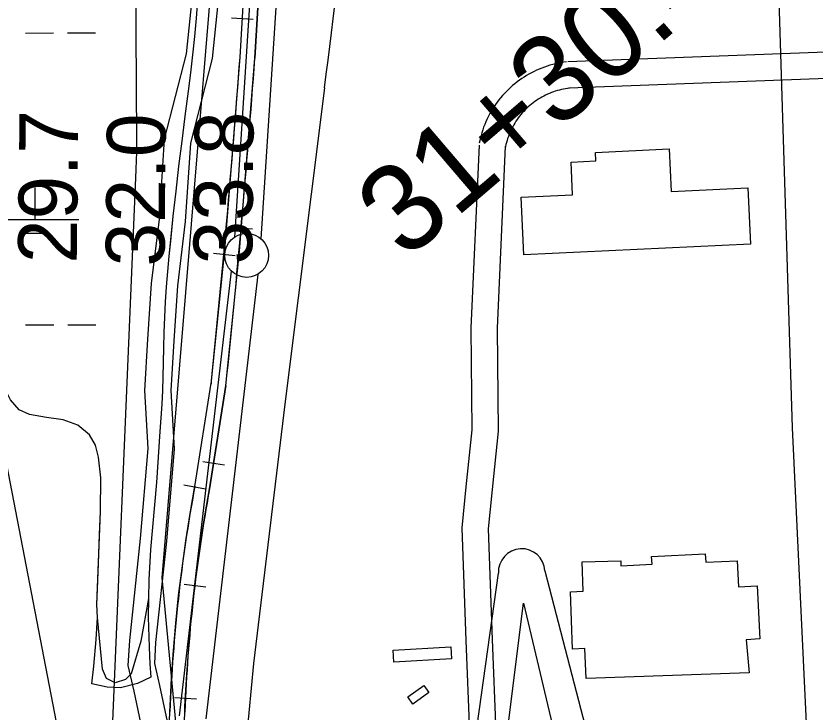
# Model space of a CAD drawing. Extents: x 3297716 to 3335574, y 688621 to 713991.
# Drawn here: x 3325601 to 3326512, y 710116 to 710910 of the extents above; entities that cross this region are included whole.
import ezdxf

# ---------------------------------------------------------------- set-up
doc = ezdxf.new("R2010")
doc.units = 0
for name, color, linetype in [('V-BLDG-OTLN', 7, 'Continuous'), ('V-RAIL-TRAK', 7, 'Continuous'), ('V-RIVR-RANG', 7, 'Continuous'), ('V-ROAD-CNTR', 7, 'Continuous'), ('V-SITE-VEGE', 7, 'Continuous'), ('V-SURV-IDEN', 7, 'Continuous'), ('V-SURV-LINE', 7, 'Continuous'), ('V-TOPO-MAJR', 7, 'Continuous'), ('V-TOPO-MINR', 7, 'Continuous'), ('V-TOPO-WATR-IDEN', 7, 'Continuous'), ('V-UTIL-LINE', 7, 'Continuous'), ('V-WETL-SWMP', 7, 'Continuous')]:
    doc.layers.add(name, color=color, linetype=linetype)

msp = doc.modelspace()

# ---------------------------------------------------------------- linework, layer by layer
at = {"layer": 'V-BLDG-OTLN'}
for points in [[(3326438.79, 710649.71), (3326180.38, 710637.4), (3326177.24, 710703.2), (3326235.89, 710706), (3326234.12, 710743.21), (3326262.26, 710744.56), (3326261.79, 710754.39), (3326346.07, 710758.41), (3326348.38, 710709.92), (3326435.72, 710714.08)], [(3326437.09, 710161.02), (3326251.3, 710154.61), (3326249.95, 710188.65), (3326235.71, 710188.2), (3326233.56, 710253.59), (3326247.99, 710254.06), (3326246.92, 710287.5), (3326290.78, 710288.92), (3326290.77, 710283.09), (3326326.46, 710284.89), (3326326.02, 710293.67), (3326387.2, 710296.78), (3326387.7, 710287.08), (3326423.65, 710288.95), (3326425.22, 710259.28), (3326446.36, 710260.39), (3326449.55, 710199.7), (3326433.86, 710198.76)], [(3326031.29, 710186.9), (3326096.98, 710190.72), (3326097.77, 710177.16), (3326032.08, 710173.35)], [(3326047.85, 710133.61), (3326066.11, 710146.72), (3326071.91, 710138.66), (3326053.65, 710125.55)]]:
    msp.add_lwpolyline(points, close=True, dxfattribs=at)
at = {"layer": 'V-RAIL-TRAK'}
for points in [[(3325856.55, 710862.82), (3325880.47, 711266.98), (3325912.95, 711756.4), (3325950.48, 712211.64)], [(3325967.54, 712211.66), (3325929.91, 711755.14), (3325897.44, 711265.91), (3325873.52, 710861.82)], [(3325791.88, 709142.18), (3325778.11, 709381.37), (3325772.58, 709480.9), (3325763.68, 709679.79), (3325763.93, 709786.73), (3325771.81, 709986.36), (3325776.62, 710117.07), (3325776.62, 710117.1), (3325776.82, 710123.53), (3325778.39, 710155), (3325780.7, 710186.51), (3325783.33, 710217.79), (3325786.52, 710249.14), (3325790.46, 710280.54), (3325794.72, 710311.7), (3325799.52, 710342.75), (3325805.06, 710373.86), (3325804.99, 710373.45), (3325823.71, 710491.17), (3325823.58, 710490.25), (3325839.15, 710643.28), (3325856.56, 710863.06), (3325856.55, 710862.82), (3325880.47, 711266.98)], [(3325808.85, 709143.09), (3325795.08, 709382.33), (3325789.56, 709481.75), (3325780.68, 709680.15), (3325780.93, 709786.38), (3325788.79, 709985.71), (3325793.61, 710116.44), (3325793.81, 710122.81), (3325795.36, 710153.98), (3325797.64, 710185.2), (3325800.25, 710216.18), (3325803.42, 710247.24), (3325807.32, 710278.34), (3325811.54, 710309.21), (3325816.29, 710339.97), (3325821.78, 710370.78), (3325840.49, 710488.5), (3325856.08, 710641.74), (3325873.52, 710861.82), (3325897.44, 711265.91)], [(3325846.68, 710907.66), (3325871.64, 710906.18)], [(3325845.7, 710669.07), (3325870.62, 710667.1)], [(3325826.19, 710639.46), (3325851.06, 710636.93)], [(3325804.99, 710373.45), (3325823.71, 710491.17)], [(3325840.49, 710488.5), (3325821.78, 710370.78)], [(3325814.09, 710402.03), (3325838.78, 710398.11)], [(3325792.62, 710375.3), (3325817.23, 710370.92)], [(3325781.79, 710132.82), (3325806.76, 710131.58)], [(3325797.25, 709034.8), (3325791.88, 709142.18), (3325778.11, 709381.37), (3325772.58, 709480.9), (3325763.68, 709679.79), (3325763.93, 709786.73), (3325771.81, 709986.36), (3325776.62, 710117.07)]]:
    msp.add_lwpolyline(points, dxfattribs=at)
for centre, radius, start, end in [((3313292.52, 711786.65), 12597.95, 354.093527, 355.795746), ((3313292.52, 711786.65), 12614.95, 354.093527, 355.795746), ((3327580.65, 710047.28), 1805.38, 169.57834, 177.7838), ((3327580.65, 710047.28), 1788.38, 169.57834, 177.7838)]:
    msp.add_arc(centre, radius, start, end, dxfattribs=at)
at = {"layer": 'V-ROAD-CNTR'}
for points in [[(3326427.83, 711920.55), (3326457.25, 711366.65), (3326486.13, 710440.18), (3326518.22, 709766.61), (3326546.55, 708705.24), (3326583.02, 708144.8)], [(3325804.08, 710954.87), (3325795.17, 710866.78), (3325770.23, 710769.47), (3325764.22, 710678.25), (3325755.31, 710604.99), (3325750.99, 710541.54), (3325747.44, 710482.95), (3325751.54, 710416.92), (3325742.73, 710314.2), (3325730.43, 710197.98), (3325728.79, 710169.48), (3325735.28, 710140.16), (3325743.17, 710104.14), (3325749.79, 710076.89)], [(3325834.17, 710954.24), (3325824.79, 710861.52), (3325799.99, 710764.72), (3325794.1, 710675.45), (3325785.18, 710602.15), (3325780.92, 710539.61), (3325777.5, 710482.98), (3325781.62, 710416.57), (3325772.6, 710311.34), (3325760.34, 710195.53), (3325758.98, 710171.9), (3325764.58, 710146.62), (3325772.41, 710110.89), (3325782.15, 710070.78)], [(3327235.18, 710894.79), (3326768.62, 710877.65), (3326230.3, 710857.54)], [(3326228.93, 710857.43), (3326225.92, 710857.04), (3326222.7, 710856.53), (3326219.51, 710855.93), (3326216.33, 710855.24), (3326213.17, 710854.46), (3326210.04, 710853.59), (3326206.93, 710852.64), (3326203.85, 710851.59), (3326200.8, 710850.46), (3326197.79, 710849.24), (3326194.8, 710847.94), (3326191.86, 710846.56), (3326188.96, 710845.09), (3326186.1, 710843.54), (3326183.29, 710841.91), (3326180.52, 710840.2), (3326177.81, 710838.42), (3326175.14, 710836.55), (3326172.52, 710834.61), (3326169.97, 710832.6), (3326167.47, 710830.52), (3326165.03, 710828.37), (3326162.66, 710826.15), (3326160.35, 710823.87), (3326158.1, 710821.52), (3326155.92, 710819.1), (3326153.81, 710816.63), (3326151.77, 710814.09), (3326149.8, 710811.51), (3326147.91, 710808.86), (3326146.09, 710806.17), (3326144.35, 710803.42), (3326142.68, 710800.62), (3326141.1, 710797.78), (3326139.6, 710794.9), (3326138.18, 710791.97), (3326136.84, 710789.01), (3326135.59, 710786), (3326134.43, 710782.97), (3326133.35, 710779.9), (3326132.35, 710776.8), (3326131.45, 710773.68), (3326130.63, 710770.53), (3326129.91, 710767.38), (3326129.41, 710764.9)], [(3326837.94, 710850.17), (3326769.73, 710847.67), (3326231.42, 710827.56)], [(3325952.95, 710827.85), (3325907.86, 710467.21), (3325872.08, 710171.84), (3325837.38, 709806.37)], [(3326232.78, 710827.68), (3326230.19, 710827.34), (3326227.82, 710826.97), (3326225.46, 710826.52), (3326223.11, 710826.01), (3326220.78, 710825.44), (3326218.46, 710824.8), (3326216.16, 710824.09), (3326213.89, 710823.32), (3326211.63, 710822.48), (3326209.41, 710821.58), (3326207.2, 710820.62), (3326205.03, 710819.6), (3326202.88, 710818.51), (3326200.77, 710817.37), (3326198.69, 710816.16), (3326196.65, 710814.9), (3326194.64, 710813.58), (3326192.67, 710812.2), (3326190.74, 710810.77), (3326188.85, 710809.28), (3326187, 710807.75), (3326185.2, 710806.16), (3326183.45, 710804.52), (3326181.74, 710802.83), (3326180.07, 710801.09), (3326178.46, 710799.31), (3326176.91, 710797.48), (3326175.4, 710795.61), (3326173.94, 710793.69), (3326172.54, 710791.74), (3326171.2, 710789.75), (3326169.91, 710787.72), (3326168.69, 710785.65), (3326167.52, 710783.55), (3326166.41, 710781.42), (3326165.36, 710779.26), (3326164.37, 710777.07), (3326163.45, 710774.85), (3326162.58, 710772.61), (3326161.79, 710770.34), (3326161.05, 710768.05), (3326160.38, 710765.74), (3326159.78, 710763.41), (3326159.24, 710761.06), (3326158.81, 710758.96)], [(3326129.13, 710762.6), (3326119.73, 710554.32), (3326121.08, 710437.93), (3326114.22, 710373.18), (3326109.52, 710326.22), (3326114.19, 710198.11), (3326118.45, 710092.94)], [(3326159.1, 710761.25), (3326149.74, 710553.82), (3326151.09, 710436.52), (3326144.06, 710370.1), (3326139.57, 710325.27), (3326144.17, 710199.26), (3326148.46, 710093.46)], [(3325808.85, 709143.09), (3325795.08, 709382.33), (3325789.56, 709481.75), (3325780.68, 709680.15), (3325780.93, 709786.38), (3325788.79, 709985.71), (3325793.61, 710116.44), (3325793.81, 710122.81), (3325795.36, 710153.98), (3325797.64, 710185.2), (3325800.25, 710216.18), (3325803.42, 710247.24), (3325807.32, 710278.34), (3325811.54, 710309.21), (3325816.29, 710339.97), (3325821.78, 710370.78), (3325840.49, 710488.5)], [(3325821.78, 710370.78), (3325840.49, 710488.5)], [(3325792.71, 710262.33), (3325817.52, 710259.21)]]:
    msp.add_lwpolyline(points, dxfattribs=at)
for centre, radius, start, end in [((3315341.22, 712185.61), 10698.24, 352.708668, 355.422729), ((3327580.65, 710047.28), 1788.38, 169.57834, 177.7838)]:
    msp.add_arc(centre, radius, start, end, dxfattribs=at)
at = {"layer": 'V-SITE-VEGE'}
for points in [[(3325808.02, 710927.95), (3325806.39, 710907.16), (3325804.54, 710886.39), (3325802.44, 710865.63), (3325800.1, 710844.91), (3325797.54, 710824.21), (3325793.7, 710795.76), (3325790.03, 710767.29), (3325786.55, 710738.79), (3325783.25, 710710.28), (3325780.12, 710681.74), (3325775.35, 710635.88), (3325773.76, 710618.55), (3325772.39, 710601.2), (3325771.25, 710583.83), (3325770.33, 710566.45), (3325769.65, 710549.07), (3325769.19, 710531.68), (3325768.69, 710498.67), (3325768.18, 710483.06), (3325767.42, 710467.45), (3325766.41, 710451.86), (3325765.16, 710436.29), (3325761.47, 710378.08), (3325754.54, 710301.61), (3325752.63, 710267.04), (3325752.36, 710245.78), (3325743.45, 710197.06), (3325732.54, 710159.9), (3325725.99, 710153.63), (3325714.14, 710149.82), (3325704.43, 710154.7), (3325699.89, 710165.23), (3325694.02, 710223.99), (3325693.31, 710239.17), (3325697.5, 710345.03), (3325697.99, 710383.37), (3325695.18, 710406.87), (3325691.74, 710420.69), (3325684.73, 710432.29), (3325671.6, 710443.26), (3325655.04, 710449.5), (3325635.86, 710452.12), (3325616.35, 710455.75), (3325604.74, 710461.06)], [(3325604.74, 710461.06), (3325594.73, 710472.4), (3325587.7, 710486.61), (3325581.96, 710514.7), (3325577.51, 710531.3), (3325566.1, 710564.09), (3325555.14, 710586.05), (3325545.71, 710608.69), (3325537, 710640.51), (3325534.92, 710657.26), (3325529.04, 710710.37), (3325524.29, 710747.88), (3325520.57, 710807.57), (3325519.95, 710858.23), (3325517.38, 710900.64), (3325518.9, 710912.95)]]:
    msp.add_lwpolyline(points, dxfattribs=at)
at = {"layer": 'V-SURV-LINE'}
for points in [[(3325850.51, 710657.81), (3325933.64, 711940.98)], [(3325963.58, 711939.05), (3325880.45, 710655.88)], [(3325787.67, 710112.17), (3325846.97, 710618.81)], [(3325876.77, 710615.3), (3325817.46, 710108.66)]]:
    msp.add_lwpolyline(points, dxfattribs=at)
msp.add_circle((3325864.19, 710636.91), 25, dxfattribs=at)
at = {"layer": 'V-TOPO-MAJR'}
msp.add_lwpolyline([(3325675.04, 709037.49), (3325675.06, 709058.53), (3325674.84, 709087.52), (3325674.47, 709116.5), (3325667.94, 709501.89), (3325666.9, 709568.71), (3325665.99, 709635.52), (3325665.28, 709702.34), (3325664.69, 709769.16), (3325664.09, 709851.2), (3325663.92, 709877), (3325663.77, 709902.8), (3325663.66, 709928.61), (3325663.57, 709954.41), (3325663.26, 709980.2), (3325662.63, 710005.99), (3325661.52, 710031.76), (3325525.6, 710733.85), (3325525.01, 710740.68), (3325524.48, 710747.51), (3325524.07, 710754.35), (3325523.74, 710761.2), (3325491.78, 711544)], dxfattribs=at)
at = {"layer": 'V-TOPO-MINR'}
msp.add_lwpolyline([(3325703.19, 709202.3), (3325703.01, 709853.2), (3325703.16, 709878.21), (3325703.52, 709903.2), (3325704.2, 709928.19), (3325705.1, 709953.18), (3325737.98, 710734.47), (3325738.15, 710738.3), (3325738.37, 710742.13), (3325738.58, 710745.67), (3325738.6, 710746.26), (3325738.61, 710746.56), (3325738.73, 710753.56), (3325738.78, 710757.35), (3325738.82, 710761.15), (3325738.83, 710764.95), (3325738.82, 710768.74), (3325732.85, 711763.02)], dxfattribs=at)
at = {"layer": 'V-TOPO-WATR-IDEN'}
for points in [[(3326204.23, 710277.51), (3326281.15, 709981.9), (3326425.66, 709989.78), (3326460.44, 709352.2), (3326315.93, 709344.31), (3326272.18, 709032.22)], [(3326219.23, 709029.33), (3326141.2, 709345.4), (3326130.12, 709548.52), (3325975.02, 709540.06), (3325964.72, 709728.84), (3326119.81, 709737.31), (3326107.57, 709961.81), (3326151.28, 710274.62)], [(3326148.38, 709988.57), (3326179.7, 710240.55), (3326238.24, 709993.47)]]:
    msp.add_lwpolyline(points, dxfattribs=at)
msp.add_arc((3326177.76, 710276.07), 26.51, 3.12303, 183.12303, dxfattribs=at)
at = {"layer": 'V-UTIL-LINE'}
msp.add_lwpolyline([(3325920.15, 712208.74), (3325901.48, 711919.76), (3325861.11, 711401.33), (3325767.44, 710269.2), (3325786.39, 710069.13), (3325782.11, 709963.23), (3325799.74, 709536.79), (3325806.2, 709195.21), (3325838.5, 708730.08), (3325772.28, 708335.21)], dxfattribs=at)
at = {"layer": 'V-WETL-SWMP'}
for p, q in [((3325611.78, 710890.41), (3325643.77, 710890.43)), ((3325659.76, 710890.45), (3325691.75, 710890.47)), ((3325622.8, 710677.81), (3325622.77, 710713.81)), ((3325572.82, 710677.77), (3325672.78, 710677.85)), ((3325610.82, 710662.37), (3325634.81, 710662.39)), ((3325612.06, 710557.73), (3325644.05, 710557.76)), ((3325660.04, 710557.77), (3325692.03, 710557.8))]:
    msp.add_line(p, q, dxfattribs=at)
for points in [[(3325808.02, 710927.95), (3325806.4, 710907.16), (3325804.54, 710886.39), (3325802.44, 710865.64), (3325800.1, 710844.91), (3325797.53, 710824.21), (3325793.69, 710795.76), (3325790.03, 710767.29), (3325786.55, 710738.79), (3325783.25, 710710.28), (3325780.12, 710681.74), (3325777.17, 710653.19), (3325775.35, 710635.88), (3325773.76, 710618.55), (3325772.39, 710601.2), (3325771.25, 710583.83), (3325770.33, 710566.45), (3325769.65, 710549.07), (3325769.19, 710531.68), (3325768.95, 710514.28), (3325768.69, 710498.67), (3325768.18, 710483.06), (3325767.42, 710467.45), (3325766.41, 710451.86), (3325765.16, 710436.29), (3325761.47, 710378.08), (3325754.54, 710301.61), (3325752.63, 710267.04), (3325752.36, 710245.78), (3325751.9, 710224.73), (3325752.77, 710190.37), (3325753.76, 710171.43), (3325754.95, 710156.04), (3325739.76, 710148.93), (3325720.09, 710144.1), (3325705.09, 710144.69), (3325687.39, 710148.5)], [(3325687.39, 710148.5), (3325689.86, 710168.82), (3325692.64, 710199.2), (3325694.02, 710223.99), (3325693.31, 710239.17), (3325694.01, 710256.93), (3325695.16, 710285.87), (3325696.46, 710318.75), (3325697.5, 710345.03), (3325697.99, 710383.37), (3325695.18, 710406.87), (3325691.74, 710420.69), (3325684.73, 710432.29), (3325671.6, 710443.26), (3325655.05, 710449.5), (3325635.86, 710452.12), (3325616.35, 710455.75), (3325604.74, 710461.06), (3325594.73, 710472.4)]]:
    msp.add_lwpolyline(points, dxfattribs=at)

# ---------------------------------------------------------------- texts
at = {"layer": 'V-RIVR-RANG'}
for s, p in [('29.7', (3325670.36, 710627.67)), ('32.0', (3325770.33, 710624.05)), ('33.8', (3325870.36, 710626.24))]:
    msp.add_text(s, height=67, rotation=89.44833, dxfattribs=at).set_placement(p)
at = {"layer": 'V-SURV-IDEN'}
msp.add_text('31+30.4', height=100, rotation=40.49203, dxfattribs=at).set_placement((3326045.39, 710630.19))

doc.saveas('drawing.dxf')
